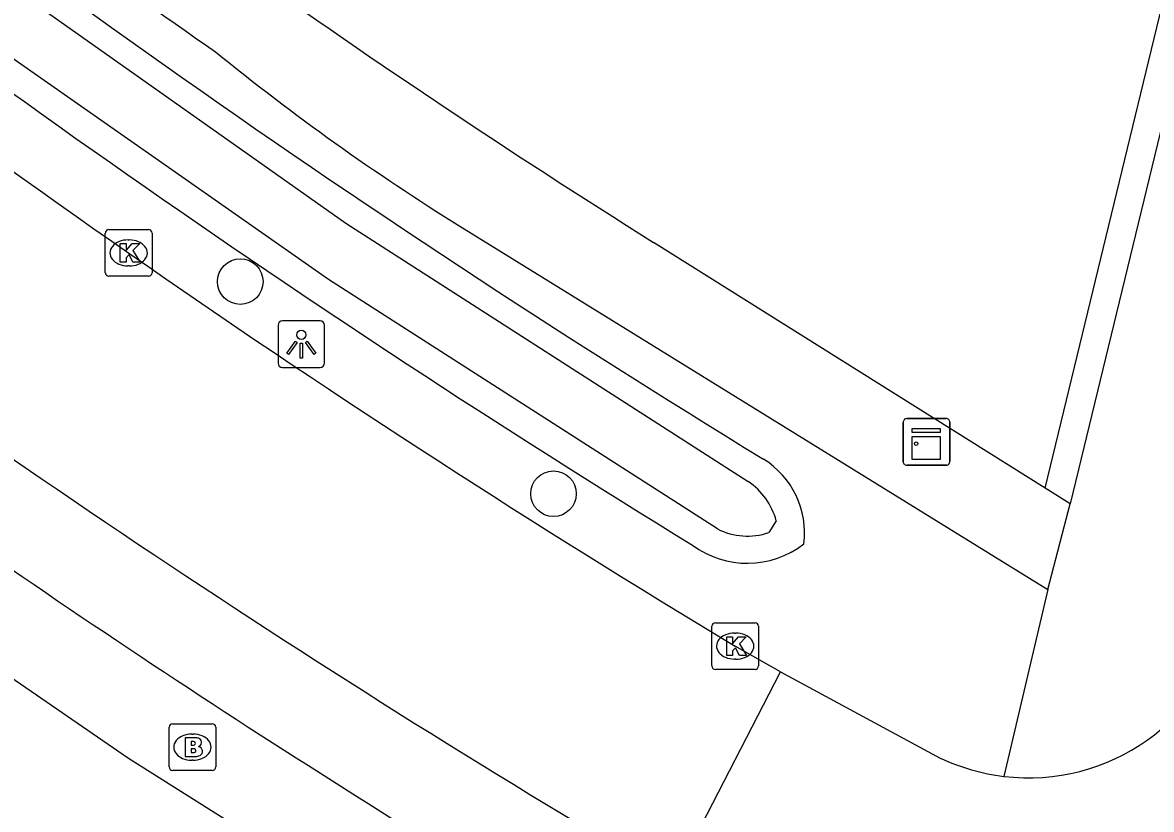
# Model space of a CAD drawing. Extents: x 163268 to 164360, y 381529 to 382285.
# Drawn here: x 164009.36 to 164033.56, y 382075.92 to 382092.8 of the extents above; entities that cross this region are included whole.
import ezdxf

# ---------------------------------------------------------------- set-up
doc = ezdxf.new("R2010")
doc.units = 0
for name, color, linetype in [('IMGEO_Berm_groen', 7, 'Continuous'), ('IMGEO_Boom', 7, 'Continuous'), ('IMGEO_Brandkraan', 7, 'Continuous'), ('IMGEO_Haag', 7, 'Continuous'), ('IMGEO_Kast', 7, 'Continuous'), ('IMGEO_Kolk', 7, 'Continuous'), ('IMGEO_Lichtpunt', 7, 'Continuous'), ('IMGEO_Rijbaan_lokaal_open', 7, 'Continuous'), ('IMGEO_Voetpad_open', 7, 'Continuous'), ('IMGEO_Waterloop', 7, 'Continuous')]:
    doc.layers.add(name, color=color, linetype=linetype)

msp = doc.modelspace()

# ---------------------------------------------------------------- linework, layer by layer
at = {"layer": 'IMGEO_Berm_groen'}
for centre, radius, start, end in [((164146.675, 382281.893), 232.665, 230.96091, 238.53781), ((164151.398, 382289.326), 243.839, 231.61869, 238.42386), ((164024.26, 382081.848), 1.863, 352.7487, 58.2977), ((164024.896, 382083.179), 1.98, 233.4178, 307.7319)]:
    msp.add_arc(centre, radius, start, end, dxfattribs=at)
at = {"layer": 'IMGEO_Boom'}
for centre in [(164014.025, 382087.241), (164020.74, 382082.69)]:
    msp.add_circle(centre, 0.489, dxfattribs=at)
at = {"layer": 'IMGEO_Brandkraan'}
for p, q in [((164012.498, 382076.828), (164012.498, 382077.68)), ((164012.573, 382077.754), (164013.425, 382077.754)), ((164013.499, 382077.68), (164013.499, 382076.828)), ((164012.986, 382077.534), (164013.011, 382077.534)), ((164013.009, 382076.974), (164012.984, 382076.974)), ((164013.425, 382076.754), (164012.573, 382076.754))]:
    msp.add_line(p, q, dxfattribs=at)
for points in [[(164012.498, 382076.828), (164012.498, 382077.68)], [(164012.573, 382077.754), (164013.425, 382077.754)], [(164013.499, 382077.68), (164013.499, 382076.828)], [(164012.846, 382077.454), (164012.846, 382077.054), (164013.059, 382077.054)], [(164013.077, 382077.454), (164012.846, 382077.454)], [(164013.025, 382077.373), (164012.971, 382077.373), (164012.971, 382077.297)], [(164012.971, 382077.297), (164013.024, 382077.297)], [(164013.033, 382077.221), (164012.971, 382077.221), (164012.971, 382077.14)], [(164012.971, 382077.14), (164013.033, 382077.14)], [(164013.425, 382076.754), (164012.573, 382076.754)]]:
    msp.add_lwpolyline(points, dxfattribs=at)
for centre, radius, start, end in [((164012.575, 382077.678), 0.0765, 91.552, 178.448), ((164012.575, 382077.678), 0.0765, 91.552, 178.448), ((164013.423, 382077.678), 0.0765, 1.552, 88.448), ((164013.423, 382077.678), 0.0765, 1.552, 88.448), ((164013.081, 382077.309), 0.145, 59.4692, 91.5367), ((164013.106, 382077.356), 0.0922, 285.5137, 58.1501), ((164013.026, 382077.335), 0.0379, 267.8285, 90.9355), ((164013.034, 382077.18), 0.0404, 269.8759, 90.5077), ((164013.111, 382077.164), 0.105, 301.3115, 78.989), ((164013.065, 382077.305), 0.251, 268.6676, 293.5347), ((164012.575, 382076.83), 0.0765, 181.552, 268.448), ((164012.575, 382076.83), 0.0765, 181.552, 268.448), ((164013.423, 382076.83), 0.0765, 271.552, 358.448), ((164013.423, 382076.83), 0.0765, 271.552, 358.448)]:
    msp.add_arc(centre, radius, start, end, dxfattribs=at)
for centre, major_axis, ratio, start_param, end_param in [((164012.985, 382077.254), (-0.387, 0.002), 0.722429, 4.712389, 7.853982), ((164013.01, 382077.254), (-0.39, 0.002), 0.717154, 1.570796, 4.712389)]:
    msp.add_ellipse(centre, major_axis=major_axis, ratio=ratio, start_param=start_param, end_param=end_param, dxfattribs=at)
at = {"layer": 'IMGEO_Haag'}
msp.add_lwpolyline([(164031.276, 382082.812), (164035.554, 382100.455), (164036.138, 382100.312)], dxfattribs=at)
at = {"layer": 'IMGEO_Kast'}
for p, q in [((164028.236, 382083.377), (164028.236, 382084.218)), ((164028.236, 382084.218), (164028.236, 382083.377)), ((164028.311, 382084.302), (164029.152, 382084.302)), ((164029.152, 382084.302), (164028.311, 382084.302)), ((164029.236, 382084.227), (164029.236, 382083.386)), ((164029.236, 382083.386), (164029.236, 382084.227)), ((164029.161, 382083.302), (164028.32, 382083.302)), ((164028.32, 382083.302), (164029.161, 382083.302))]:
    msp.add_line(p, q, dxfattribs=at)
for points in [[(164028.431, 382084.092), (164029.031, 382084.092), (164029.031, 382084.007), (164028.431, 382084.007), (164028.431, 382084.092)], [(164028.431, 382083.917), (164029.031, 382083.917), (164029.031, 382083.428), (164028.431, 382083.428), (164028.431, 382083.917)]]:
    msp.add_lwpolyline(points, dxfattribs=at)
msp.add_circle((164028.515, 382083.766), 0.0377, dxfattribs=at)
for centre, start, end in [((164028.314, 382084.224), 92.4484, 184.2845), ((164028.314, 382084.224), 92.4484, 184.2845), ((164029.158, 382084.224), 2.4484, 94.2845), ((164029.158, 382084.224), 2.4484, 94.2845), ((164028.314, 382083.38), 182.4484, 274.2845), ((164028.314, 382083.38), 182.4484, 274.2845), ((164029.158, 382083.38), 272.4484, 4.2845), ((164029.158, 382083.38), 272.4484, 4.2845)]:
    msp.add_arc(centre, 0.0779, start, end, dxfattribs=at)
at = {"layer": 'IMGEO_Kolk'}
for p, q in [((164011.207, 382088.356), (164012.059, 382088.356)), ((164011.132, 382087.43), (164011.132, 382088.282)), ((164011.62, 382088.136), (164011.645, 382088.136)), ((164012.133, 382088.282), (164012.133, 382087.43)), ((164011.643, 382087.576), (164011.618, 382087.576)), ((164012.059, 382087.356), (164011.207, 382087.356)), ((164024.134, 382078.996), (164024.134, 382079.848)), ((164024.209, 382079.922), (164025.061, 382079.922)), ((164025.135, 382079.848), (164025.135, 382078.996)), ((164024.622, 382079.702), (164024.647, 382079.702)), ((164024.645, 382079.142), (164024.62, 382079.142)), ((164025.061, 382078.922), (164024.209, 382078.922))]:
    msp.add_line(p, q, dxfattribs=at)
for points in [[(164011.207, 382088.356), (164012.059, 382088.356)], [(164011.132, 382087.43), (164011.132, 382088.282)], [(164011.453, 382088.056), (164011.576, 382088.056), (164011.576, 382087.905), (164011.706, 382088.056), (164011.87, 382088.056), (164011.724, 382087.905), (164011.877, 382087.656), (164011.725, 382087.656), (164011.64, 382087.82), (164011.576, 382087.753), (164011.576, 382087.656), (164011.453, 382087.656), (164011.453, 382088.056)], [(164012.133, 382088.282), (164012.133, 382087.43)], [(164012.059, 382087.356), (164011.207, 382087.356)], [(164024.134, 382078.996), (164024.134, 382079.848)], [(164024.209, 382079.922), (164025.061, 382079.922)], [(164025.135, 382079.848), (164025.135, 382078.996)], [(164024.455, 382079.622), (164024.578, 382079.622), (164024.578, 382079.471), (164024.708, 382079.622), (164024.872, 382079.622), (164024.726, 382079.471), (164024.879, 382079.222), (164024.727, 382079.222), (164024.642, 382079.386), (164024.578, 382079.319), (164024.578, 382079.222), (164024.455, 382079.222), (164024.455, 382079.622)], [(164025.061, 382078.922), (164024.209, 382078.922)]]:
    msp.add_lwpolyline(points, dxfattribs=at)
for centre, start, end in [((164011.209, 382088.28), 91.552, 178.448), ((164011.209, 382088.28), 91.552, 178.448), ((164012.057, 382088.28), 1.552, 88.448), ((164012.057, 382088.28), 1.552, 88.448), ((164011.209, 382087.432), 181.552, 268.448), ((164011.209, 382087.432), 181.552, 268.448), ((164012.057, 382087.432), 271.552, 358.448), ((164012.057, 382087.432), 271.552, 358.448), ((164024.211, 382079.846), 91.552, 178.448), ((164024.211, 382079.846), 91.552, 178.448), ((164025.059, 382079.846), 1.552, 88.448), ((164025.059, 382079.846), 1.552, 88.448), ((164024.211, 382078.998), 181.552, 268.448), ((164024.211, 382078.998), 181.552, 268.448), ((164025.059, 382078.998), 271.552, 358.448), ((164025.059, 382078.998), 271.552, 358.448)]:
    msp.add_arc(centre, 0.0765, start, end, dxfattribs=at)
for centre, major_axis, ratio, start_param, end_param in [((164011.619, 382087.856), (-0.387, 0.002), 0.722429, 4.712389, 7.853982), ((164011.644, 382087.856), (-0.39, 0.002), 0.717154, 1.570796, 4.712389), ((164024.621, 382079.422), (-0.387, 0.002), 0.722429, 4.712389, 7.853982), ((164024.646, 382079.422), (-0.39, 0.002), 0.717154, 1.570796, 4.712389)]:
    msp.add_ellipse(centre, major_axis=major_axis, ratio=ratio, start_param=start_param, end_param=end_param, dxfattribs=at)
at = {"layer": 'IMGEO_Lichtpunt'}
for p, q in [((164015.737, 382086.397), (164014.929, 382086.397)), ((164015.737, 382086.397), (164014.929, 382086.397)), ((164014.835, 382086.302), (164014.835, 382085.495)), ((164014.835, 382086.302), (164014.835, 382085.495)), ((164015.831, 382085.495), (164015.831, 382086.302)), ((164015.831, 382085.495), (164015.831, 382086.302)), ((164014.929, 382085.401), (164015.737, 382085.401)), ((164014.929, 382085.401), (164015.737, 382085.401))]:
    msp.add_line(p, q, dxfattribs=at)
for points in [[(164015.209, 382085.966), (164015.248, 382085.938), (164015.06, 382085.676), (164015.022, 382085.703), (164015.209, 382085.966)], [(164015.311, 382085.918), (164015.358, 382085.918), (164015.358, 382085.596), (164015.311, 382085.596), (164015.311, 382085.918)], [(164015.421, 382085.938), (164015.459, 382085.965), (164015.646, 382085.703), (164015.607, 382085.675), (164015.421, 382085.938)]]:
    msp.add_lwpolyline(points, dxfattribs=at)
msp.add_circle((164015.334, 382086.1), 0.0994, dxfattribs=at)
for centre, start, end in [((164014.929, 382086.302), 90, 180), ((164014.929, 382086.302), 90, 180), ((164015.737, 382086.302), 0, 90), ((164015.737, 382086.302), 0, 90), ((164014.929, 382085.495), 180, 270), ((164014.929, 382085.495), 180, 270), ((164015.737, 382085.495), 270, 0), ((164015.737, 382085.495), 270, 360)]:
    msp.add_arc(centre, 0.0946, start, end, dxfattribs=at)
at = {"layer": 'IMGEO_Rijbaan_lokaal_open'}
for points in [[(164025.604, 382078.868), (164024.634, 382079.422)], [(164023.304, 382074.399), (164025.604, 382078.868)], [(164025.604, 382078.868), (164029.032, 382077.02)]]:
    msp.add_lwpolyline(points, dxfattribs=at)
for centre, radius, start, end in [((164144.8, 382278.932), 232.904, 231.55838, 238.93915), ((164138.268, 382270.123), 226.985, 232.47193, 239.19239), ((164030.921, 382081.002), 4.407, 263.1279, 347.3027), ((164030.924, 382081.01), 4.416, 244.6271, 263.1047)]:
    msp.add_arc(centre, radius, start, end, dxfattribs=at)
at = {"layer": 'IMGEO_Voetpad_open'}
for points in [[(164040.069, 382061.177), (164037.434, 382062.442), (164026.92, 382067.895), (164019.118, 382072.286), (164011.629, 382077.008), (164003.484, 382082.618), (164000, 382085.233), (163996.064, 382088.188), (163989.156, 382093.775), (163984.98, 382097.44), (163978.602, 382103.308), (163975.025, 382107.091), (163975.044, 382107.165)], [(164036.138, 382100.312), (164031.812, 382082.475)], [(164018.731, 382088.43), (164031.336, 382080.636)], [(164031.276, 382082.812), (164022.886, 382088.082)], [(164031.812, 382082.475), (164031.276, 382082.812)], [(164031.336, 382080.636), (164031.812, 382082.475)], [(164031.336, 382080.636), (164030.394, 382076.626)]]:
    msp.add_lwpolyline(points, dxfattribs=at)
for centre, radius, start, end in [((164133.226, 382264.019), 209.446, 230.49941, 235.13434), ((164119.519, 382242.244), 181.944, 234.43071, 237.91944), ((164045.623, 382131.615), 50.873, 230.8365, 238.0882), ((164137.096, 382267.365), 226.015, 233.8741, 238.84626)]:
    msp.add_arc(centre, radius, start, end, dxfattribs=at)
at = {"layer": 'IMGEO_Waterloop'}
for points in [[(164024.254, 382081.935), (164015.916, 382087.286), (164008.025, 382092.807), (164000.359, 382098.635), (163998.264, 382100.365), (163998.173, 382100.589), (163998.122, 382100.924), (163998.241, 382101.171), (163998.658, 382101.319), (163999.224, 382101.165), (163999.773, 382100.724), (164007.893, 382094.431), (164016.288, 382088.497), (164024.911, 382082.956)], [(164025.516, 382082.109), (164025.355, 382081.857)]]:
    msp.add_lwpolyline(points, dxfattribs=at)
for centre, radius, start, end in [((164024.053, 382081.703), 1.518, 15.4924, 55.5829), ((164024.897, 382083.198), 1.417, 243.0283, 288.867)]:
    msp.add_arc(centre, radius, start, end, dxfattribs=at)

doc.saveas('drawing.dxf')
